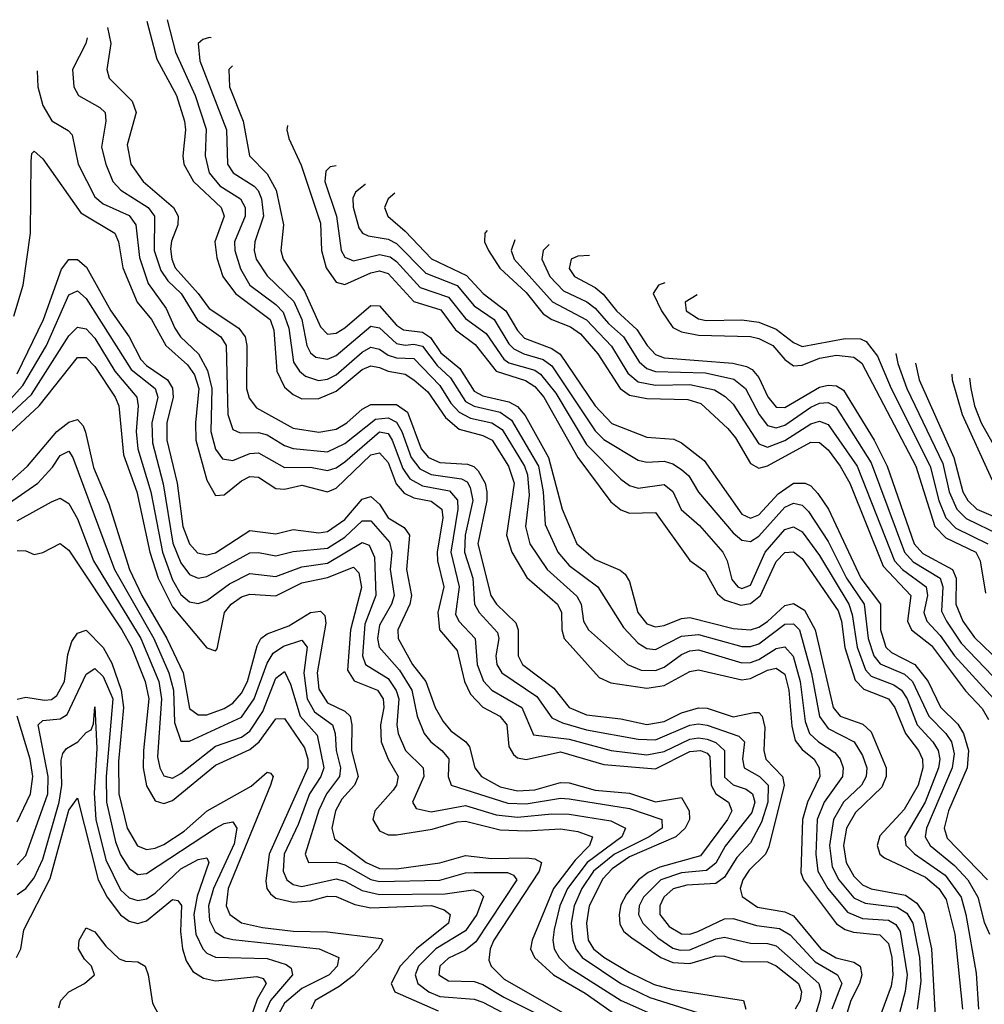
# Model space of a CAD drawing. Header units: inches. Extents: x 501365 to 657855, y 482276 to 547543.
# Tile 780 of 957: x 597236 to 599472, y 542621 to 544906. Entities that reach past the tile are written whole.
import ezdxf

# ---------------------------------------------------------------- set-up
doc = ezdxf.new("R2010")
doc.units = ezdxf.units.IN
doc.header["$MEASUREMENT"] = 0
doc.layers.add('A5594', color=7, linetype='Continuous')

msp = doc.modelspace()

# ---------------------------------------------------------------- linework, layer by layer
at = {"layer": 'A5594', "color": 5}
for points, elevation in [([(597439.8, 544887.4), (597447.4, 544850), (597437.9, 544790), (597443.9, 544770), (597496.6, 544716.6), (597506.2, 544690), (597485.1, 544614.9), (597494.1, 544570), (597522.5, 544530), (597592.8, 544470), (597603.8, 544450), (597602.7, 544430), (597587.9, 544392.1), (597585.9, 544374.1), (597588.6, 544350), (597596.6, 544330), (597650, 544270.5), (597675.3, 544235.3), (597744.3, 544190), (597758.6, 544170), (597762.8, 544150), (597761.6, 544050), (597767.9, 544027.9), (597785.2, 544005.2), (597870, 543958.1), (597930, 543948.6), (597970, 543955.8), (597994.7, 543970), (598030, 544002.4), (598050, 544012.9), (598110, 544013.1), (598134.8, 543994.8), (598167, 543910), (598183.5, 543890), (598210, 543878.4), (598274.5, 543874.5), (598289.3, 543869.3), (598299, 543859), (598315, 543830), (598319.3, 543810), (598318.9, 543790), (598298, 543690), (598328.5, 543570), (598341.5, 543550), (598386.4, 543506.4), (598392, 543490), (598391.4, 543430), (598402, 543410), (598474.4, 543354.4), (598510, 543310.1), (598550, 543293.3), (598630, 543283.5), (598690, 543270.7), (598730, 543277.6), (598770, 543297.7), (598810, 543309.1), (598830, 543308.2), (598890, 543288), (598938.1, 543298.1), (598950, 543298.5), (598957.6, 543290), (598963.8, 543263.8), (598961.3, 543210), (598966.1, 543190), (599004.3, 543150), (599008.1, 543130), (598973.2, 542986.8), (598965.3, 542970), (598927.3, 542932.7), (598912.5, 542910), (598906.6, 542890), (598911.1, 542871.1), (598946.5, 542846.5), (599010, 542835.8), (599030, 542826.7), (599093.3, 542750), (599128.9, 542728.9), (599170, 542718.9), (599184.6, 542710), (599188.6, 542690), (599183.4, 542670), (599163.2, 542630), (599150.8, 542590)], 3580), ([(597531.1, 544902.3), (597554, 544814), (597599.3, 544730), (597618.5, 544670), (597620.7, 544650), (597614.1, 544590), (597617, 544570), (597638.9, 544530), (597703.3, 544470), (597710, 544450), (597688.8, 544390), (597693, 544353), (597707, 544310), (597736.6, 544270), (597816.5, 544210), (597825.5, 544185.5), (597832.3, 544090), (597850, 544053.4), (597870, 544035.9), (597890, 544026.3), (597930, 544027.1), (597970, 544043.6), (598030, 544094.3), (598050, 544102.7), (598070, 544098.7), (598090, 544090), (598130, 544083.1), (598150, 544070.3), (598182.1, 544042.1), (598223, 543983), (598255.3, 543955.3), (598310, 543940.6), (598331.5, 543930), (598369.4, 543870), (598382.6, 543830), (598365, 543710), (598377.3, 543670), (598411.6, 543611.6), (598482.7, 543550), (598492.2, 543530), (598492.8, 543490), (598498.5, 543470), (598579.7, 543379.7), (598606.9, 543366.9), (598690, 543354.9), (598730, 543361.2), (598790, 543393.7), (598810, 543397.7), (598910, 543374.2), (598930, 543377.2), (598970, 543396.9), (598990, 543401.4), (599010, 543387), (599019.3, 543350), (599026.3, 543266.3), (599033.7, 543233.7), (599050, 543212.2), (599077.6, 543190), (599089.8, 543169.8), (599091.3, 543150), (599062.5, 543090), (599051, 543050), (599047, 542927), (599053.3, 542910), (599130, 542808.2), (599150, 542794.7), (599168.9, 542788.9), (599230, 542782.7), (599250, 542762.6), (599258, 542730), (599260.5, 542690), (599256.2, 542663.8), (599229.4, 542590)], 3620), ([(597578.2, 544905.5), (597597, 544830), (597643, 544730), (597668.8, 544651.2), (597666.2, 544590), (597675.3, 544550), (597700.4, 544520.4), (597748.3, 544490), (597759, 544470), (597758.7, 544450), (597734.3, 544390), (597734.6, 544370), (597747.7, 544327.7), (597769.5, 544289.5), (597830, 544244.9), (597847.1, 544227.1), (597859.7, 544190), (597870.9, 544110.9), (597884.7, 544090), (597898.5, 544078.5), (597928.5, 544068.5), (597950, 544071.5), (597970, 544081.5), (598030, 544134.5), (598050, 544146), (598070, 544141.1), (598090, 544127.4), (598110, 544120.9), (598150, 544119.5), (598210, 544057.2), (598235.8, 544015.8), (598255.3, 543995.3), (598281.3, 543981.3), (598330.6, 543970.6), (598354.6, 543954.6), (598406.2, 543870), (598413.3, 543850), (598417.1, 543802.9), (598408.4, 543730), (598418.8, 543690), (598459.1, 543630), (598527.9, 543568), (598537.8, 543550), (598543.3, 543510), (598554.7, 543490), (598645.5, 543410), (598676.9, 543396.9), (598710, 543395.7), (598730, 543403.2), (598770, 543432.7), (598790, 543441.7), (598810, 543443.6), (598910, 543413.9), (598930, 543414.4), (598950, 543421.4), (598990, 543446.7), (599010, 543450.7), (599028.9, 543428.9), (599045.2, 543370), (599057.3, 543277.3), (599067.1, 543250), (599088.1, 543230), (599125.9, 543205.9), (599138.3, 543190), (599145.2, 543170), (599143.3, 543150), (599100.8, 543090), (599085.1, 543050), (599081.7, 542970), (599086.6, 542930), (599109.6, 542890), (599154.9, 542834.9), (599190, 542820.8), (599250, 542816.3), (599266.9, 542806.9), (599277.6, 542790), (599293.6, 542690), (599288.9, 542651.1), (599272.3, 542590)], 3640), ([(597392.5, 544863.1), (597389.7, 544850), (597358.8, 544790), (597361.5, 544750), (597372.4, 544730), (597422, 544702), (597434.3, 544690), (597435.6, 544670), (597426.1, 544610), (597435.6, 544570), (597452.4, 544530), (597470.9, 544510), (597534.1, 544470), (597548.7, 544450), (597547.5, 544370), (597563.4, 544323.4), (597579.6, 544299.6), (597610.5, 544270), (597648.3, 544208.3), (597702.4, 544170), (597715.1, 544150), (597718.6, 543990), (597730, 543954.7), (597747.4, 543947.4), (597790, 543948), (597810, 543942.8), (597850, 543917.5), (597870, 543910.5), (597950, 543903.2), (597990, 543922), (598060.8, 543979.2), (598090, 543982.1), (598110, 543971.8), (598122.4, 543950), (598143.5, 543890), (598163.4, 543863.4), (598190, 543850.5), (598260.7, 543840.7), (598273.2, 543833.2), (598280.5, 543820.5), (598286.7, 543790), (598268.8, 543710), (598267.2, 543670), (598286.4, 543610), (598290.3, 543550), (598301.2, 543530), (598343.6, 543483.6), (598347.2, 543470), (598339.9, 543430), (598342, 543410), (598353.9, 543390), (598435.2, 543335.2), (598470, 543286.3), (598494.5, 543274.5), (598550, 543258.5), (598670, 543236.2), (598710, 543235.2), (598790, 543268.9), (598810, 543272.3), (598830, 543269.3), (598903.3, 543243.3), (598916.5, 543230), (598911.9, 543190), (598915.7, 543170), (598951, 543150), (598971, 543130), (598970.5, 543090.5), (598955.8, 543044.2), (598930, 542996.2), (598898.3, 542961.6), (598870, 542916.2), (598850, 542901.4), (598782.6, 542897.4), (598751.1, 542888.9), (598729.3, 542870), (598719.9, 542850), (598720.4, 542830), (598741.6, 542801.6), (598770, 542784.5), (598790, 542783.9), (598808.2, 542790), (598870, 542819.8), (598890, 542820.6), (598944.2, 542804.2), (598997.4, 542797.4), (599022.2, 542782.3), (599080.2, 542720.2), (599131.7, 542690), (599141.9, 542670), (599118.8, 542610)], 3560), ([(597680.3, 544863.6), (597675.9, 544864.1), (597660.4, 544859.6), (597650.1, 544850), (597653.8, 544810), (597715.7, 544650), (597717.5, 544570), (597730.9, 544550), (597779.4, 544519.4), (597789, 544509), (597796.6, 544490), (597801.5, 544450), (597781.2, 544390), (597779.7, 544370), (597784.7, 544350), (597810, 544311.5), (597871.8, 544251.8), (597890.2, 544210), (597901.8, 544150), (597910, 544132.8), (597922.7, 544122.7), (597950, 544118), (597970, 544126.4), (598050, 544194.4), (598070, 544190.8), (598110, 544154), (598130, 544150.4), (598150, 544153.1), (598170, 544147.9), (598203.6, 544103.6), (598235, 544075), (598270, 544020), (598290, 544009), (598350, 543995.1), (598376.6, 543976.6), (598438.5, 543870), (598449.9, 543810.1), (598454.7, 543734.7), (598483.9, 543670), (598510, 543639.1), (598576.3, 543590), (598635.8, 543495.8), (598670, 543458.8), (598690, 543447), (598710, 543444.7), (598770, 543475.5), (598810, 543479.5), (598910, 543451.7), (598930, 543451.2), (598950, 543458), (599010, 543503), (599030, 543504.1), (599043.9, 543490), (599071.4, 543388.6), (599090, 543288.7), (599110, 543261.1), (599170.3, 543230.3), (599190, 543198.5), (599199.7, 543170), (599198.6, 543150), (599187.5, 543130), (599146.1, 543090), (599122.4, 543050), (599113.1, 542990), (599119.9, 542940.1), (599134.8, 542910), (599170, 542868.3), (599195.9, 542855.9), (599270, 542846.9), (599292.9, 542832.9), (599306.3, 542810), (599321.8, 542730), (599325.1, 542674.9), (599316.8, 542610)], 3660), ([(597729.8, 544798.8), (597721.2, 544790), (597722.2, 544750), (597754, 544670), (597768.9, 544590), (597810, 544547.9), (597830.4, 544510), (597848, 544430), (597841.8, 544370), (597847, 544350), (597896.1, 544276.1), (597933.3, 544193.3), (597950, 544176.1), (597970, 544178), (597990, 544190.8), (598050, 544242.3), (598070, 544241.4), (598110, 544197), (598125.8, 544185.8), (598170, 544180.4), (598188.2, 544168.2), (598212.7, 544132.7), (598256.6, 544096.6), (598290, 544043.7), (598310, 544032.8), (598370, 544019.2), (598390, 544008.1), (598407.6, 543987.6), (598462.4, 543890), (598493.9, 543770), (598527.5, 543690), (598570, 543653), (598628.5, 543628.5), (598639.5, 543619.4), (598650, 543602), (598669, 543530), (598690, 543503.8), (598710, 543497.1), (598730, 543500.3), (598770, 543516.6), (598790, 543518.6), (598890, 543492.9), (598930, 543490.2), (598950, 543496.3), (598970, 543509.5), (599010, 543546.9), (599030, 543551.5), (599055.9, 543535.9), (599080.4, 543490), (599121.7, 543310), (599138.1, 543290), (599191, 543271), (599210, 543253.1), (599244.8, 543170), (599244.8, 543150), (599234.9, 543125.1), (599173.8, 543066.2), (599152.7, 543030), (599145.8, 542990), (599152.3, 542950), (599170, 542918.8), (599190, 542898.9), (599210, 542889.5), (599290, 542874.3), (599316, 542856), (599332.1, 542832.1), (599350.2, 542749.8), (599360.7, 542550)], 3680), ([(597276.6, 544786.6), (597278.1, 544750), (597290, 544706.5), (597310.9, 544670.9), (597348.6, 544648.6), (597358.1, 544638.1), (597371.4, 544570), (597410, 544494.6), (597430, 544478.7), (597490, 544451.6), (597505.2, 544430), (597513.9, 544353.9), (597533.9, 544293.9), (597575.6, 544235.6), (597595.5, 544190), (597609.2, 544170), (597650.6, 544130.6), (597671.8, 544091.8), (597681.7, 544050), (597679.6, 543950), (597690, 543909.5), (597706.6, 543886.6), (597730, 543882.6), (597770, 543899), (597790, 543900.4), (597850, 543866.5), (597910, 543867.5), (597950, 543860), (597970, 543866.2), (597990, 543880), (598070, 543949.6), (598090, 543945.9), (598099.9, 543930), (598124, 543864), (598140.3, 543840.3), (598170, 543823.8), (598232.2, 543812.2), (598251.2, 543791.2), (598252.1, 543770), (598235.7, 543670), (598254.6, 543590), (598246.7, 543526.7), (598254.3, 543510), (598291.9, 543470), (598296.6, 543410), (598311.3, 543371.3), (598330.5, 543350), (598400.2, 543310), (598426.9, 543246.9), (598510, 543236.6), (598607.1, 543210), (598690, 543200.4), (598730, 543207.5), (598790, 543236.4), (598810, 543239.5), (598830, 543236.6), (598850, 543228.7), (598870, 543210), (598870, 543148.3), (598890, 543130.5), (598920.3, 543120.3), (598935.3, 543110), (598940, 543090), (598933.4, 543066.6), (598871.9, 542988.1), (598850, 542948.8), (598828.2, 542931.8), (598770, 542926.1), (598722.1, 542910), (598682.2, 542870), (598672.1, 542850), (598670.5, 542830), (598680.6, 542810), (598715.7, 542775.7), (598750, 542752), (598767.2, 542747.2), (598790, 542748), (598850, 542773.2), (598870, 542777.3), (598930, 542763.5), (598970, 542762.3), (598990, 542757), (599088.6, 542670), (599094.1, 542650), (599090.8, 542630.8), (599062.4, 542537.6)], 3540), ([(597856.8, 544659.8), (597855.6, 544650), (597860.2, 544630), (597888.3, 544568.3), (597933.3, 544433.3), (597935.8, 544370), (597946.6, 544330), (597970, 544296.9), (597990, 544291.1), (598050, 544318.4), (598070, 544323), (598090, 544317.1), (598150, 544251.8), (598212.4, 544232.4), (598246.1, 544186.1), (598292.2, 544152.2), (598340.8, 544090), (598408.6, 544068.6), (598430, 544054.7), (598451.2, 544030), (598530, 543889.7), (598606.7, 543786.7), (598630, 543768.3), (598650, 543760.7), (598710, 543762.4), (598790, 543650.8), (598825.1, 543625.1), (598853.6, 543573.6), (598870, 543559.8), (598907.7, 543547.7), (598930, 543551.1), (598953.4, 543570), (598990, 543649), (599010, 543669.2), (599030, 543671.2), (599050, 543655.9), (599133.9, 543533.9), (599141.4, 543510), (599148.8, 543448.8), (599173, 543373), (599192.8, 543352.8), (599250, 543330), (599264.9, 543310), (599290, 543250), (599319.5, 543210), (599328.8, 543190), (599330.2, 543170), (599318.9, 543130), (599286.6, 543073.4), (599230, 543012.6), (599224, 542990), (599229.8, 542970), (599240.8, 542960.8), (599336.4, 542916.4), (599366.9, 542890), (599384.2, 542864.2), (599403.9, 542783.9), (599422, 542610)], 3720), ([(597222.4, 544217.6), (597244, 544290), (597260.8, 544410), (597262.8, 544577.2), (597264.6, 544595.4), (597270, 544600.3), (597290, 544582.7), (597377.5, 544457.5), (597456.6, 544410), (597465.4, 544390), (597475, 544330), (597508.3, 544250), (597541.5, 544210), (597574.6, 544150), (597624.9, 544104.9), (597641.6, 544081.6), (597651.5, 544050), (597643.6, 543970), (597644.4, 543930), (597670, 543837.6), (597690, 543801.9), (597710, 543803.5), (597750, 543835.4), (597770, 543845.8), (597790, 543844.2), (597830, 543817.6), (597850, 543816.1), (597890, 543825.4), (597950, 543810.6), (597970, 543818.7), (598050, 543895.8), (598070, 543900.8), (598090, 543878), (598108.9, 543828.9), (598127.1, 543807.1), (598150, 543796.4), (598190, 543788.8), (598214.9, 543770), (598216.7, 543750), (598204, 543670), (598204.4, 543650), (598219.2, 543590), (598205.3, 543530), (598209.2, 543490), (598250, 543441.8), (598267.2, 543370), (598281.2, 543341.2), (598310, 543310.9), (598349.5, 543289.5), (598365.8, 543270), (598370, 543219.6), (598380.7, 543200.7), (598390, 543193), (598410, 543189.2), (598490, 543206.8), (598590, 543178), (598710, 543167.3), (598790, 543207.7), (598814.1, 543210), (598830, 543203.9), (598836.2, 543196.2), (598839.5, 543130), (598850, 543110), (598879.4, 543090), (598887.1, 543070), (598877.3, 543050), (598814.2, 542965.8), (598720.2, 542939.8), (598692.9, 542927.1), (598670.5, 542910), (598642.9, 542877.1), (598630, 542851.8), (598625.5, 542830), (598627.2, 542807.2), (598636.6, 542790), (598655.4, 542775.4), (598722.1, 542730), (598750, 542718), (598790, 542716.4), (598850, 542734.1), (598870, 542733.3), (598910, 542721), (598970, 542719.9), (598990, 542710.3), (599041.8, 542670), (599048.8, 542650), (599045.8, 542630), (599033.9, 542610)], 3520), ([(597969.8, 544566.3), (597955.8, 544564.2), (597945.8, 544554.2), (597943.8, 544530), (597970.3, 544450), (597981.5, 544370), (597990, 544354.3), (598010, 544346.2), (598070, 544360.9), (598095.1, 544355.1), (598110, 544344.5), (598164.4, 544284.4), (598230, 544262), (598270, 544212.2), (598317.4, 544177.4), (598358.3, 544118.3), (598370, 544109.7), (598430, 544092.4), (598443.5, 544083.5), (598479.1, 544039.1), (598550, 543919.9), (598630, 543839.9), (598650, 543825), (598670, 543818.5), (598730, 543827.1), (598750, 543810.9), (598769.5, 543769.5), (598812.1, 543732.1), (598866.4, 543670), (598876.5, 543650), (598887.1, 543607.1), (598901.2, 543590), (598910, 543585.9), (598930, 543593.9), (598964.6, 543670), (599010, 543723.1), (599030, 543728.9), (599050, 543717.6), (599090, 543662.8), (599158, 543550), (599165.8, 543525.8), (599177.3, 543450), (599197.1, 543397.1), (599210, 543383), (599262.8, 543362.8), (599280.4, 543350), (599293.3, 543330), (599316.6, 543270), (599353.3, 543230), (599365.1, 543210), (599369.1, 543190), (599366.1, 543170), (599335.5, 543090), (599288.4, 543010), (599290.7, 542990.7), (599310.8, 542970.8), (599381.3, 542921.3), (599418.4, 542870), (599429.9, 542829.9), (599453.4, 542693.4), (599458.7, 542610)], 3740), ([(598037.6, 544523.5), (598036.9, 544523.1), (598014.5, 544505.5), (598008.7, 544491.3), (598009.2, 544470.8), (598022.6, 544422.6), (598030.6, 544410.6), (598044.2, 544404.2), (598090, 544396.7), (598110, 544386.6), (598177.5, 544317.5), (598250, 544288.9), (598290, 544241.5), (598336, 544210), (598370, 544153.8), (598381.9, 544141.9), (598404.7, 544130), (598450, 544117.2), (598470, 544102.6), (598570, 543951.6), (598590, 543931.6), (598670, 543883.6), (598690, 543879.2), (598730, 543881.3), (598750, 543875.2), (598770, 543862), (598787.1, 543847.1), (598809.6, 543809.6), (598890, 543715.4), (598910, 543697.8), (598930, 543695.1), (598950, 543707.1), (599010, 543774.8), (599030, 543783.9), (599050, 543779), (599064.9, 543764.9), (599110, 543695.3), (599153.2, 543610), (599193.5, 543550), (599203.2, 543470), (599215.9, 543430), (599231, 543411), (599287.1, 543387.1), (599305.6, 543370), (599343.7, 543290), (599383.3, 543250), (599396.2, 543230), (599402.2, 543202.2), (599398.2, 543170), (599338.2, 543030), (599335.2, 543010), (599347, 542990), (599403.5, 542943.5), (599434.5, 542910), (599457, 542870), (599472.3, 542812.3), (599484.4, 542784.4)], 3760), ([(598105.9, 544503), (598090.6, 544490), (598081.5, 544470), (598089.6, 544450), (598130, 544415), (598190.8, 544350.9), (598272.3, 544312.3), (598310.4, 544270.4), (598362.9, 544230), (598390, 544184.4), (598406.6, 544166.6), (598470, 544142.4), (598489.4, 544129.4), (598570.3, 544010), (598608.6, 543968.6), (598690, 543936.7), (598752.3, 543932.3), (598770, 543924.1), (598823.3, 543883.3), (598910, 543758.2), (598930, 543749), (598950, 543756.9), (598994.1, 543805.9), (599030, 543830.2), (599057.2, 543830), (599070, 543823.9), (599086.6, 543806.6), (599110.9, 543770), (599186, 543610), (599231.5, 543550), (599231.7, 543490), (599244.3, 543450), (599257.5, 543437.5), (599311.5, 543410), (599342, 543370), (599371, 543311), (599411, 543271), (599424.1, 543250), (599435.4, 543210), (599432.7, 543170), (599389.7, 543070), (599379, 543030), (599386.5, 543006.5), (599480, 542910)], 3780), ([(598320.2, 544416.2), (598314.8, 544410), (598313.8, 544390), (598323, 544370), (598349.1, 544329.1), (598410, 544273), (598450, 544222.8), (598469.8, 544209.8), (598513.1, 544193.1), (598536.6, 544176.6), (598576.6, 544130), (598628.2, 544050), (598650, 544034.2), (598690, 544026.5), (598784.8, 544024.8), (598815.3, 544015.3), (598877.5, 543957.5), (598895.4, 543935.4), (598930, 543876), (598950, 543865.2), (598970, 543870.5), (599070, 543925.8), (599090, 543924.7), (599110, 543907.9), (599138.1, 543870), (599160.4, 543830), (599237.5, 543637.5), (599301.9, 543570), (599294.1, 543510), (599303.7, 543490), (599350, 543454), (599428.5, 543348.5), (599467.3, 543307.3), (599481.8, 543281.8)], 3820), ([(598383.8, 544395.2), (598375.3, 544370), (598382.3, 544350), (598471.2, 544251.2), (598550, 544209.6), (598607.8, 544147.8), (598645.6, 544085.6), (598670, 544065.3), (598710, 544057.8), (598790, 544059.6), (598846.7, 544046.7), (598871.6, 544031.6), (598890, 544013.6), (598950, 543921.3), (598970, 543914.2), (599010, 543929), (599070, 543968.2), (599090, 543974), (599110, 543966.6), (599177.9, 543870), (599264.4, 543650), (599282.5, 543630), (599337.9, 543590), (599341, 543570), (599332.5, 543530), (599339.1, 543510), (599370, 543476.7), (599403, 543430), (599494.4, 543330)], 3840), ([(598463.3, 544384.1), (598449.3, 544370), (598446.8, 544350), (598465.5, 544310), (598496.7, 544276.7), (598550.7, 544250.7), (598570, 544236.5), (598600.9, 544200.9), (598636.2, 544170), (598672.1, 544112.1), (598690, 544096.6), (598710, 544089.7), (598826.1, 544086.1), (598891.5, 544071.5), (598918.5, 544050), (598950.3, 543990), (598970, 543964.1), (598990, 543958.8), (599010, 543965.2), (599070, 544006.8), (599090, 544015.7), (599110, 544017.4), (599127.8, 544007.8), (599210, 543877.3), (599287, 543670), (599307.5, 543647.5), (599370, 543610), (599375.9, 543590), (599373.2, 543533.2), (599384.4, 543510), (599418.8, 543458.8), (599510, 543364.3)], 3860), ([(597230, 544083.8), (597291.5, 544210), (597333.2, 544326.8), (597350, 544349.3), (597370, 544349.4), (597391.2, 544331.2), (597447.8, 544230), (597490.1, 544170.1), (597517.2, 544117.2), (597530, 544103.5), (597578.9, 544070), (597590.5, 544050.5), (597591.7, 544030), (597577.6, 543970), (597577.1, 543930), (597601.3, 543830), (597614.6, 543730), (597629.5, 543689.5), (597648.5, 543668.5), (597670, 543663.9), (597690, 543668.9), (597770, 543720.9), (597830, 543713.1), (597870, 543722.9), (597930, 543714.8), (597950, 543718.5), (597990, 543745.8), (598030, 543793.5), (598050, 543799.4), (598070, 543781.8), (598090, 543750), (598127.4, 543727.4), (598139.8, 543710), (598132.6, 543630), (598144.3, 543570), (598140.8, 543550), (598112.9, 543490), (598113.4, 543470), (598146.6, 543410), (598177.8, 543370), (598199.3, 543310), (598217.7, 543277.7), (598235.7, 543255.7), (598270.5, 543230.5), (598278.9, 543218.9), (598291.1, 543170), (598307.1, 543150), (598350, 543125.6), (598390, 543116.7), (598430, 543118.9), (598490, 543136.1), (598510, 543135.2), (598570, 543118.1), (598650, 543111), (598710, 543091), (598770, 543101.3), (598788.2, 543070), (598788.8, 543050), (598779.1, 543030), (598757.1, 543010), (598650, 542963.4), (598610, 542935.8), (598587.8, 542912.2), (598556.6, 542850), (598549.9, 542810), (598554.3, 542770), (598566.2, 542750), (598590, 542731.1), (598650, 542694.9), (598707.1, 542667.1), (598750, 542655.9), (598914, 542630), (598919.6, 542610)], 3480), ([(598556.9, 544358.8), (598530, 544356.8), (598514.8, 544350), (598510, 544328.4), (598522.7, 544310), (598570, 544284.1), (598588.8, 544268.8), (598619.4, 544230), (598667, 544187), (598690.5, 544150), (598710, 544129.2), (598730, 544121.3), (598889.1, 544109.1), (598921.1, 544101.1), (598933.9, 544093.9), (598950, 544075.2), (598970.5, 544030.5), (598990, 544006.4), (599010, 544005.7), (599090, 544052.7), (599110, 544057.5), (599130, 544056), (599146, 544046), (599216.9, 543930), (599247.2, 543870), (599309.4, 543690), (599330, 543667.1), (599398.6, 543630), (599406.9, 543610), (599406, 543550), (599422.2, 543510), (599450, 543472.6), (599510, 543414.3)], 3880), ([(598731.4, 544295.2), (598716.8, 544290), (598705, 544270), (598723.8, 544230), (598750, 544191.8), (598770, 544181.2), (598810, 544173.4), (598930, 544170.5), (598950, 544166.1), (598982.1, 544150), (599010, 544117.6), (599030, 544102.8), (599050, 544104.4), (599090, 544120.1), (599130, 544127.4), (599170, 544122.3), (599188.8, 544108.8), (599313.8, 543870), (599357.9, 543730), (599383.5, 543703.5), (599452.4, 543670), (599462.5, 543650), (599475.4, 543575.4)], 3920), ([(597214.7, 544025.3), (597243.3, 544056.7), (597298.4, 544150), (597350, 544266.9), (597370, 544276.9), (597390, 544259.1), (597494.4, 544094.4), (597550, 544050), (597556.2, 544030), (597542.6, 543970), (597543.9, 543923.9), (597568.7, 543828.7), (597591.2, 543691.2), (597610, 543645.8), (597630, 543618.3), (597650, 543610.1), (597670, 543614.2), (597770, 543668.6), (597790, 543669.6), (597830, 543662.1), (597870, 543672), (597950, 543679.4), (597990, 543705.2), (598030, 543743.3), (598050, 543742.6), (598093.6, 543693.6), (598098.6, 543670), (598094.9, 543630), (598104.5, 543570), (598097.9, 543550), (598070, 543501.1), (598065.8, 543470), (598069.6, 543450), (598116.9, 543396.9), (598145.1, 543350), (598157.2, 543290), (598173.9, 543250), (598188.9, 543230), (598215.1, 543210), (598231, 543191), (598229.7, 543149.7), (598236.6, 543130), (598368, 543088), (598410, 543086.1), (598490, 543099.6), (598510, 543097.9), (598650, 543075.6), (598724.6, 543050), (598725.5, 543030), (598695.3, 543010), (598615.1, 542970), (598566.3, 542930), (598539.2, 542890), (598521.9, 542850), (598514.5, 542810), (598518.2, 542770), (598525.1, 542750), (598540.2, 542730), (598630, 542669.5), (598697.3, 542637.3), (598810, 542601.6)], 3460), ([(598806.9, 544266.9), (598778.5, 544250), (598781.5, 544230), (598810, 544211.6), (598827.9, 544207.9), (598910, 544209), (598950, 544203.7), (598990, 544187.3), (599030, 544157), (599050, 544147.7), (599150, 544166.3), (599185.1, 544165.1), (599198.8, 544158.8), (599225, 544125), (599256.3, 544050), (599346.5, 543870), (599366.6, 543790), (599383.5, 543750), (599406.1, 543726.1), (599480.5, 543690)], 3940), ([(597170.6, 543950), (597263.7, 544036.3), (597350, 544171.9), (597370, 544192.3), (597390, 544188.2), (597410, 544167.1), (597456.7, 544090), (597507.6, 544030), (597511.1, 544010), (597506.1, 543950), (597509.9, 543910), (597540.2, 543810), (597567.1, 543670), (597590, 543606.2), (597610, 543571.7), (597630, 543555), (597650, 543551), (597670, 543558.1), (597722.8, 543597.2), (597770, 543620.8), (597830, 543613.6), (597890, 543636.2), (597950, 543644.5), (598030, 543692.8), (598046.3, 543686.3), (598058.5, 543658.5), (598062, 543570), (598036.6, 543503.4), (598030.7, 543430), (598037.6, 543410), (598090, 543377.2), (598109.1, 543349.1), (598115, 543330), (598110.3, 543270), (598113.4, 543250), (598130.8, 543210), (598171.8, 543170), (598172.9, 543150), (598146.5, 543090), (598155.6, 543075.6), (598190, 543068), (598270, 543082.6), (598340.8, 543060.8), (598390, 543055.2), (598470, 543063.2), (598510, 543062.2), (598606.9, 543046.9), (598640.3, 543030), (598631.7, 543010), (598551.9, 542950), (598506.1, 542890), (598488.6, 542850), (598475.2, 542795.2), (598471.8, 542770), (598475.2, 542750), (598486.9, 542730), (598510, 542706.6), (598630.6, 542630.6), (598766.5, 542570)], 3440), ([(599267.5, 544131.4), (599271.7, 544108.3), (599292.8, 544050), (599375.9, 543875.9), (599391, 543810), (599408.3, 543770), (599430, 543748.1), (599509.6, 543709.6), (599521.4, 543690), (599534.3, 543630), (599570, 543577.3), (599590, 543560.1), (599610, 543550.3), (599650, 543550.5), (599730, 543584.8), (599790, 543623.4), (599800.8, 543620.8), (599810, 543618), (599850, 543575), (599910, 543532.4), (599970, 543459.2), (599990, 543445.7), (600000, 543443.4)], 3960), ([(597195.4, 543930), (597281.4, 544010), (597370, 544122), (597390, 544121.6), (597410, 544101), (597457.1, 544030), (597465.7, 544010), (597476.4, 543896.4), (597507.5, 543810), (597538.2, 543670), (597557.3, 543610), (597590, 543543.3), (597670, 543448.7), (597690, 543441.6), (597693.7, 543446.3), (597711, 543530), (597726.4, 543550), (597750, 543566.8), (597770, 543572.7), (597830, 543569.2), (597890, 543599.5), (597950, 543611.2), (598010, 543635.3), (598022.5, 543622.5), (598028.2, 543588.2), (598003.2, 543490), (597996.3, 543396.3), (598011.5, 543371.5), (598065.3, 543350), (598079.1, 543330), (598080.5, 543310), (598072.3, 543270), (598073.9, 543230), (598090, 543190.1), (598113.9, 543150), (598109.8, 543130), (598101.9, 543118.1), (598059.7, 543070), (598054.8, 543050), (598070, 543024.1), (598090, 543014.4), (598110, 543014.7), (598192.3, 543027.7), (598250, 543044.8), (598270, 543046), (598350, 543026.1), (598410, 543023.8), (598490, 543028.3), (598530, 543022.1), (598564, 543010), (598557.2, 542990), (598524.1, 542955.9), (598473.4, 542890), (598424.4, 542770), (598420.5, 542750), (598429.4, 542730), (598473.3, 542690), (598547.4, 542647.4), (598610, 542603.5)], 3420), ([(599312.9, 544108.6), (599321.4, 544070), (599401.9, 543890), (599422.9, 543810), (599433.8, 543790), (599455.2, 543770), (599521.7, 543741.7), (599538.6, 543730), (599551.4, 543710), (599563.5, 543663.5), (599576.4, 543636.4), (599606.3, 543606.3), (599630, 543594.8), (599650, 543593.2), (599690, 543603.1), (599730, 543620.3), (599790, 543658.1), (599810, 543659.5), (599830, 543648.8), (599850, 543625.1), (599930, 543572.7), (599990, 543495.6), (600000, 543488.6)], 3980), ([(599397.2, 544083.6), (599397.9, 544070), (599420.8, 543990), (599490, 543838.8), (599510, 543819.5), (599572.2, 543790), (599590, 543770), (599630, 543702.3), (599650, 543686.5), (599670, 543680.9), (599690, 543681.4), (599790, 543717.3), (599838.6, 543718.6), (599912.6, 543692.6), (599963.1, 543663.1), (599995.4, 543635.4), (600000, 543629.6)], 4020), ([(599438.2, 544074.2), (599441.2, 544050), (599449.7, 544010), (599465.1, 543970), (599524.6, 543864.6)], 4040), ([(597170, 543794.9), (597254.6, 543870), (597322.2, 543950), (597350, 543971.7), (597370, 543977.9), (597383.2, 543963.2), (597388.6, 543948.6), (597406.9, 543866.9), (597442.7, 543782.7), (597490.8, 543630), (597519.5, 543570), (597576.9, 543470), (597614.8, 543390), (597630, 543307.5), (597650, 543292.7), (597670, 543293.3), (597710, 543307.4), (597730, 543320), (597750, 543342.9), (597764.2, 543370), (597786.7, 543453.3), (597795.4, 543470), (597810, 543481.1), (597860.4, 543499.6), (597910, 543530), (597933.7, 543533.7), (597943.7, 543523.7), (597945.8, 543505.8), (597925.9, 543390), (597930, 543352.7), (597950, 543321.1), (597990, 543301.1), (598002.2, 543290), (598006, 543270), (598005.3, 543210), (598021, 543150), (598012.4, 543130), (597983, 543097), (597968.5, 543070), (597959.8, 543030), (597965.6, 543005.6), (598039.4, 542950), (598070, 542936.4), (598110, 542935.8), (598210, 542949.6), (598270, 542966.8), (598330, 542959.6), (598410, 542961.2), (598430, 542958.5), (598446.2, 542950), (598440.4, 542930), (598335.6, 542770), (598326.6, 542750), (598324, 542724), (598328.8, 542710), (598359.5, 542679.5), (598550, 542570.6)], 3380), ([(597210, 543783.1), (597277.9, 543830), (597312.5, 543867.5), (597330, 543894.9), (597350, 543904.7), (597359.7, 543890), (597456.1, 543630), (597547.1, 543470), (597582.1, 543390), (597592.4, 543350), (597595.2, 543275.2), (597610, 543231.5), (597630, 543231.5), (597750, 543287.6), (597779.9, 543330), (597810, 543412.6), (597824.1, 543435.9), (597847.9, 543452.1), (597890, 543465.8), (597902.5, 543450), (597894.6, 543390), (597902.5, 543330), (597919.9, 543299.9), (597961.4, 543270), (597967.6, 543250), (597969.5, 543210), (597980, 543170), (597977.8, 543150), (597947.3, 543110), (597930, 543072.1), (597898.1, 542970), (597905.3, 542950), (597970, 542950.9), (597990, 542944.8), (598050, 542911.3), (598070, 542906.5), (598210, 542909.7), (598270, 542926.6), (598290, 542927.2), (598367, 542927), (598380.8, 542920.8), (598388.3, 542910), (598293.7, 542766.4), (598270, 542746.8), (598230, 542728.4), (598210.1, 542710), (598208.1, 542690), (598230, 542676.1), (598290, 542674.6), (598310, 542667), (598358.2, 542638.2), (598470, 542582.6)], 3360), ([(597230, 543743.2), (597310, 543786.8), (597330, 543795.3), (597350, 543783.1), (597370, 543747.8), (597407, 543650), (597517, 543470), (597558.6, 543370), (597565.1, 543330), (597555.8, 543195.8), (597560.8, 543170), (597570, 543151.1), (597590, 543146.2), (597610, 543157.2), (597690, 543220.4), (597750, 543241.1), (597770, 543255.2), (597799.6, 543300.4), (597830, 543377.7), (597850, 543393.5), (597863.9, 543363.9), (597886.4, 543290), (597925.7, 543245.7), (597941.2, 543170), (597934, 543150), (597907.9, 543110), (597881.6, 543038.4), (597849, 542970), (597846.6, 542930), (597855.2, 542910), (597870, 542899), (597890, 542894.8), (597970, 542912.2), (597990, 542906.7), (598030, 542885.1), (598070, 542876.3), (598222.6, 542877.4), (598287.1, 542887.1), (598301.7, 542881.7), (598311.3, 542871.3), (598295.9, 542830), (598270, 542791.6), (598200.9, 542750), (598160.6, 542710), (598153, 542690), (598158.8, 542670), (598184.7, 542650), (598210, 542639.2), (598290, 542633.2), (598310, 542626.4), (598417.3, 542570)], 3340), ([(597230, 543674.4), (597250, 543673.2), (597270, 543664.7), (597290, 543669.4), (597330, 543690.7), (597350, 543675.2), (597473.2, 543490), (597495.6, 543450), (597527, 543370), (597535.7, 543330), (597522.8, 543210), (597522.7, 543170), (597530, 543128.4), (597550, 543093.6), (597570, 543087.2), (597590, 543094.5), (597690, 543176.1), (597770, 543212.2), (597791.1, 543230), (597830, 543283.6), (597850, 543284.7), (597896.5, 543216.5), (597904.4, 543190), (597903.9, 543170), (597814.7, 542970), (597807.1, 542907.1), (597808.8, 542890), (597817.6, 542877.6), (597830, 542867.9), (597870, 542858.4), (597910, 542861.5), (597950, 542871.9), (597970, 542871.3), (598012.9, 542852.9), (598050, 542845.2), (598190.5, 542850.5), (598220.5, 542840.5), (598234.2, 542830), (598230.4, 542810), (598156.4, 542750), (598118.3, 542710), (598097.1, 542670), (598105.8, 542650), (598206.6, 542606.6)], 3320), ([(597230, 543329.2), (597250, 543334.1), (597293.3, 543326.7), (597310, 543328.4), (597322, 543338), (597340.2, 543370), (597347.5, 543432.5), (597357.3, 543462.7), (597370, 543482.5), (597390, 543489.5), (597430, 543449.4), (597450, 543412.6), (597471.7, 543350), (597476.8, 543310), (597465, 543185), (597465.8, 543110), (597484.9, 543030), (597509.4, 542989.4), (597530, 542980.9), (597550, 542983.4), (597570, 542992.1), (597617.1, 543022.9), (597671.1, 543070), (597772.9, 543127.1), (597810, 543159.6), (597817.6, 543157.6), (597823.7, 543150), (597817.2, 543130), (597719.8, 542890), (597714.8, 542850), (597723.4, 542830), (597750.4, 542810.4), (597799.2, 542799.2), (597870, 542791.2), (597949.4, 542789.4), (598073.8, 542773.8), (598078.1, 542770), (598066.9, 542750), (598010, 542688.3), (597977.1, 542662.9), (597920.8, 542630), (597912.1, 542610)], 3280), ([(597230, 542944.7), (597250, 542966.3), (597301.7, 543110), (597302.3, 543150), (597278.7, 543270), (597290, 543279.9), (597330, 543283.7), (597346.1, 543293.9), (597390, 543386.9), (597410, 543400.4), (597430, 543382.1), (597452.2, 543330), (597436.9, 543150), (597437.5, 543090), (597458, 542998), (597470, 542967.9), (597490, 542936.1), (597510, 542922.7), (597530, 542924.9), (597690, 543030.3), (597710, 543041.2), (597730, 543044.6), (597739.3, 543030), (597733.6, 542993.6), (597685.6, 542890), (597674, 542850), (597676, 542816), (597689.2, 542789.2), (597710, 542776), (597730, 542771.7), (597930.4, 542750.4), (597976.1, 542730), (597972.1, 542710), (597953.4, 542690), (597890, 542658), (597850, 542624.3), (597831.7, 542590)], 3260), ([(597230, 542876.2), (597250, 542890.4), (597270, 542914.5), (597290, 542957.9), (597327.5, 543090), (597334, 543130), (597332, 543188), (597336.4, 543203.6), (597344.9, 543215.1), (597370.9, 543230), (597390, 543251.6), (597402.2, 543257.8), (597407.6, 543272.4), (597410, 543311.8), (597415, 543215), (597408.8, 543111.2), (597413, 543050), (597436.2, 542956.2), (597470, 542886.9), (597490, 542868.4), (597510, 542862.5), (597530, 542866.2), (597550, 542878.9), (597610, 542935.4), (597650, 542957.5), (597670, 542961.3), (597674.4, 542950), (597647.5, 542872.5), (597640.2, 542830), (597644.2, 542784.2), (597660.4, 542750), (597670, 542739.9), (597690, 542731.1), (597810, 542727.9), (597853.5, 542713.5), (597865.3, 542705.3), (597868.9, 542690), (597817.6, 542630), (597773.8, 542530)], 3240), ([(597230, 543044.5), (597261.1, 543110), (597266.6, 543150), (597260.3, 543190), (597230.2, 543290)], 3280), ([(597229.1, 542730), (597238.5, 542750), (597245.6, 542794.4), (597307.1, 542912.9), (597350, 543072), (597370, 543099.3), (597418.2, 542910), (597438.7, 542870), (597470, 542828.8), (597490, 542814.3), (597510, 542808.7), (597530, 542815.1), (597590, 542864.3), (597602.4, 542862.4), (597610.9, 542850.9), (597609, 542790), (597613.6, 542750), (597621.9, 542721.9), (597637.5, 542697.5), (597662.3, 542682.3), (597690, 542675.9), (597786.1, 542686.1), (597800.9, 542680.9), (597807.9, 542670), (597786.4, 542633.6), (597770, 542583.6)], 3220), ([(597326.5, 542613.5), (597331.4, 542630), (597349.9, 542650.1), (597386.2, 542670), (597409.8, 542690), (597402.8, 542710), (597386, 542726), (597372.7, 542750), (597373.9, 542770), (597390, 542798.6), (597410, 542789.4), (597436.1, 542756), (597467.1, 542727.1), (597481.6, 542721.6), (597510, 542720.3), (597526.7, 542710), (597534, 542690), (597543.7, 542623.7), (597557.6, 542597.6)], 3180)]:
    msp.add_lwpolyline(points, dxfattribs=dict(at, elevation=elevation))

doc.saveas('drawing.dxf')
